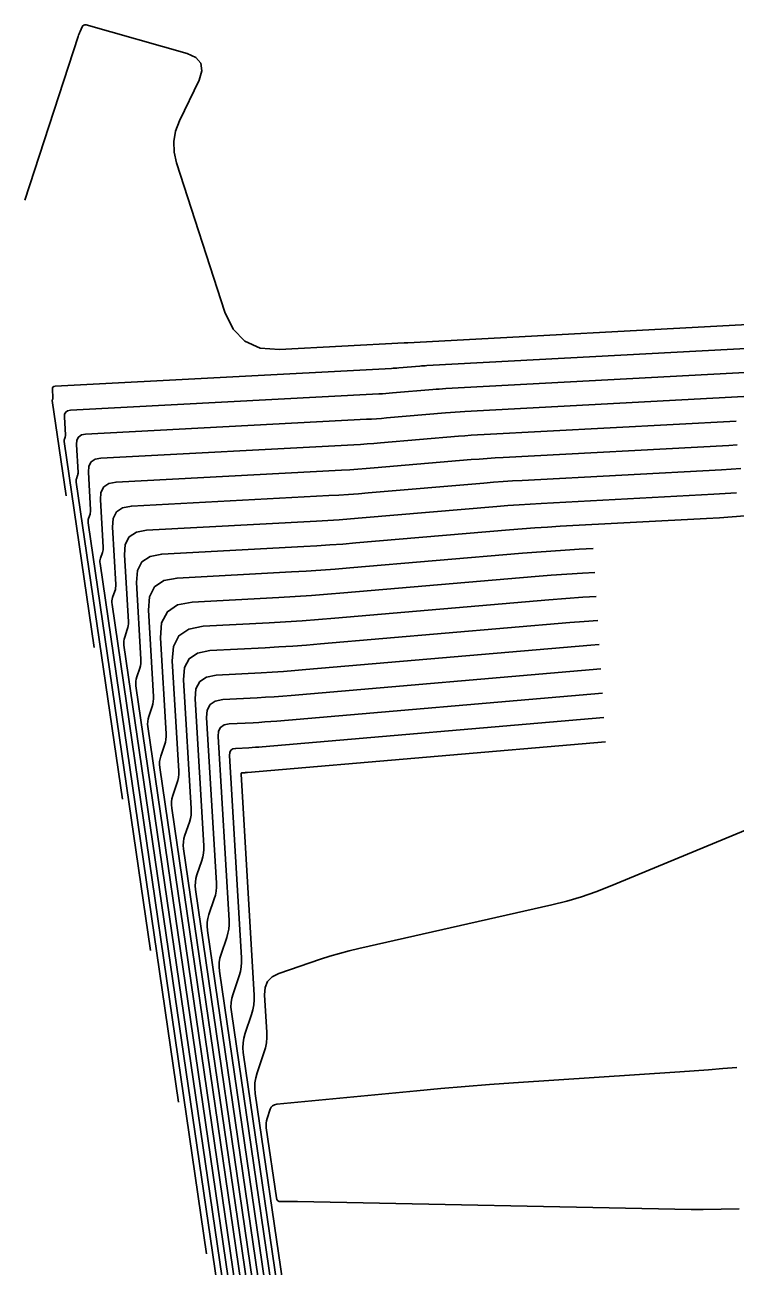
# Model space of a CAD drawing. Extents: x 1768942 to 1774819, y 723037 to 732099.
# Drawn here: x 1770110.8 to 1770151, y 731422.3 to 731492.6 of the extents above; entities that cross this region are included whole.
import ezdxf

# ---------------------------------------------------------------- set-up
doc = ezdxf.new("R2010")
doc.units = 0
doc.layers.add('R_Contours', color=7, linetype='Continuous')

msp = doc.modelspace()

# ---------------------------------------------------------------- linework, layer by layer
at = {"layer": 'R_Contours'}
for points in [[(1770152.776, 731475.688), (1770132.486, 731474.605), (1770132.465, 731474.604), (1770132.443, 731474.602), (1770132.314, 731474.591), (1770132.292, 731474.589), (1770132.27, 731474.588), (1770125.21, 731474.215), (1770124.132, 731474.301), (1770123.258, 731474.684), (1770122.588, 731475.363), (1770122.121, 731476.339), (1770119.386, 731484.78), (1770119.248, 731485.385), (1770119.229, 731485.983), (1770119.329, 731486.573), (1770119.548, 731487.154), (1770120.662, 731489.464), (1770120.829, 731489.991), (1770120.771, 731490.418), (1770120.49, 731490.743), (1770119.985, 731490.968), (1770114.261, 731492.584), (1770114.194, 731492.593), (1770114.137, 731492.58), (1770114.09, 731492.545), (1770114.053, 731492.488), (1770113.926, 731492.215), (1770113.895, 731492.146), (1770113.867, 731492.077), (1770113.841, 731492.007), (1770113.816, 731491.935), (1770110.795, 731482.664)], [(1770152.355, 731474.309), (1770133.565, 731473.306), (1770133.466, 731473.3), (1770133.367, 731473.294), (1770133.268, 731473.287), (1770133.17, 731473.279), (1770131.968, 731473.176), (1770131.867, 731473.168), (1770131.765, 731473.16), (1770131.664, 731473.154), (1770131.562, 731473.148), (1770112.514, 731472.142), (1770112.442, 731472.128), (1770112.391, 731472.094), (1770112.363, 731472.04), (1770112.357, 731471.966), (1770112.385, 731471.493), (1770112.385, 731471.479), (1770112.384, 731471.465), (1770112.382, 731471.451), (1770112.378, 731471.437), (1770112.359, 731471.383), (1770112.355, 731471.369), (1770112.353, 731471.355), (1770112.353, 731471.341), (1770112.354, 731471.327), (1770113.139, 731465.939)], [(1770114.73, 731457.359), (1770113.03, 731469.021), (1770113.027, 731469.052), (1770113.028, 731469.082), (1770113.033, 731469.112), (1770113.041, 731469.142), (1770113.081, 731469.259), (1770113.09, 731469.289), (1770113.095, 731469.319), (1770113.098, 731469.349), (1770113.098, 731469.38), (1770113.037, 731470.404), (1770113.05, 731470.564), (1770113.111, 731470.681), (1770113.22, 731470.754), (1770113.377, 731470.785), (1770130.854, 731471.708), (1770131.046, 731471.719), (1770131.238, 731471.731), (1770131.43, 731471.746), (1770131.622, 731471.761), (1770133.896, 731471.955), (1770134.083, 731471.97), (1770134.27, 731471.984), (1770134.457, 731471.996), (1770134.645, 731472.007), (1770151.933, 731472.93)], [(1770116.32, 731448.78), (1770113.706, 731466.715), (1770113.702, 731466.762), (1770113.703, 731466.809), (1770113.71, 731466.855), (1770113.723, 731466.9), (1770113.785, 731467.081), (1770113.798, 731467.127), (1770113.807, 731467.173), (1770113.811, 731467.22), (1770113.81, 731467.267), (1770113.716, 731468.842), (1770113.737, 731469.088), (1770113.831, 731469.267), (1770113.998, 731469.381), (1770114.24, 731469.429), (1770130.146, 731470.268), (1770130.429, 731470.284), (1770130.712, 731470.303), (1770130.994, 731470.323), (1770131.277, 731470.346), (1770134.622, 731470.632), (1770134.897, 731470.654), (1770135.172, 731470.674), (1770135.448, 731470.692), (1770135.724, 731470.708), (1770151.511, 731471.551)], [(1770117.91, 731440.201), (1770114.382, 731464.409), (1770114.376, 731464.473), (1770114.378, 731464.536), (1770114.388, 731464.598), (1770114.405, 731464.659), (1770114.489, 731464.904), (1770114.506, 731464.965), (1770114.518, 731465.027), (1770114.523, 731465.091), (1770114.523, 731465.155), (1770114.396, 731467.28), (1770114.423, 731467.612), (1770114.55, 731467.854), (1770114.777, 731468.007), (1770115.103, 731468.072), (1770129.438, 731468.828), (1770129.812, 731468.85), (1770130.185, 731468.874), (1770130.558, 731468.901), (1770130.931, 731468.931), (1770135.348, 731469.308), (1770135.711, 731469.338), (1770136.075, 731469.364), (1770136.439, 731469.388), (1770136.803, 731469.409), (1770151.09, 731470.172)], [(1770119.5, 731431.622), (1770115.058, 731462.103), (1770115.051, 731462.183), (1770115.053, 731462.262), (1770115.065, 731462.341), (1770115.087, 731462.418), (1770115.192, 731462.726), (1770115.215, 731462.803), (1770115.229, 731462.882), (1770115.236, 731462.961), (1770115.235, 731463.042), (1770115.076, 731465.718), (1770115.11, 731466.135), (1770115.27, 731466.441), (1770115.555, 731466.634), (1770115.966, 731466.715), (1770128.73, 731467.388), (1770129.194, 731467.415), (1770129.658, 731467.445), (1770130.122, 731467.479), (1770130.585, 731467.516), (1770136.074, 731467.985), (1770136.526, 731468.021), (1770136.978, 731468.055), (1770137.43, 731468.084), (1770137.882, 731468.11), (1770150.668, 731468.793), (1770151.134, 731468.819)], [(1770151.352, 731467.481), (1770150.799, 731467.445), (1770150.246, 731467.413), (1770138.961, 731466.811), (1770138.421, 731466.78), (1770137.88, 731466.745), (1770137.34, 731466.705), (1770136.8, 731466.661), (1770130.24, 731466.102), (1770129.686, 731466.057), (1770129.131, 731466.016), (1770128.577, 731465.98), (1770128.022, 731465.948), (1770116.829, 731465.358), (1770116.333, 731465.26), (1770115.99, 731465.027), (1770115.797, 731464.659), (1770115.755, 731464.156), (1770115.948, 731460.929), (1770115.949, 731460.832), (1770115.94, 731460.736), (1770115.923, 731460.641), (1770115.896, 731460.548), (1770115.769, 731460.177), (1770115.743, 731460.083), (1770115.728, 731459.989), (1770115.725, 731459.894), (1770115.734, 731459.797), (1770121.091, 731423.042)], [(1770151.104, 731466.113), (1770150.464, 731466.071), (1770149.825, 731466.034), (1770140.04, 731465.512), (1770139.411, 731465.476), (1770138.783, 731465.435), (1770138.154, 731465.389), (1770137.526, 731465.338), (1770129.894, 731464.687), (1770129.249, 731464.634), (1770128.605, 731464.587), (1770127.959, 731464.545), (1770127.314, 731464.509), (1770117.691, 731464.001), (1770117.112, 731463.886), (1770116.709, 731463.614), (1770116.483, 731463.183), (1770116.435, 731462.594), (1770116.66, 731458.816), (1770116.661, 731458.702), (1770116.652, 731458.59), (1770116.631, 731458.479), (1770116.599, 731458.37), (1770116.451, 731457.936), (1770116.421, 731457.826), (1770116.404, 731457.716), (1770116.4, 731457.604), (1770116.41, 731457.491), (1770122.681, 731414.463)], [(1770151.581, 731464.797), (1770150.855, 731464.744), (1770150.129, 731464.697), (1770149.403, 731464.655), (1770141.12, 731464.213), (1770140.402, 731464.172), (1770139.685, 731464.125), (1770138.969, 731464.073), (1770138.252, 731464.014), (1770129.548, 731463.272), (1770128.813, 731463.212), (1770128.078, 731463.158), (1770127.342, 731463.111), (1770126.606, 731463.069), (1770118.554, 731462.644), (1770117.89, 731462.513), (1770117.429, 731462.2), (1770117.17, 731461.707), (1770117.114, 731461.032), (1770117.373, 731456.703), (1770117.374, 731456.573), (1770117.363, 731456.444), (1770117.339, 731456.317), (1770117.303, 731456.192), (1770117.133, 731455.694), (1770117.098, 731455.569), (1770117.079, 731455.443), (1770117.075, 731455.315), (1770117.086, 731455.185), (1770124.271, 731405.884)], [(1770125.861, 731397.305), (1770117.762, 731452.879), (1770117.749, 731453.025), (1770117.754, 731453.169), (1770117.776, 731453.312), (1770117.815, 731453.453), (1770118.007, 731454.014), (1770118.048, 731454.155), (1770118.074, 731454.298), (1770118.087, 731454.443), (1770118.085, 731454.59), (1770117.794, 731459.47), (1770117.857, 731460.231), (1770118.148, 731460.787), (1770118.668, 731461.139), (1770119.417, 731461.287), (1770125.898, 731461.629), (1770126.725, 731461.676), (1770127.551, 731461.729), (1770128.377, 731461.79), (1770129.202, 731461.857), (1770138.979, 731462.691), (1770139.783, 731462.756), (1770140.588, 731462.815), (1770141.393, 731462.868), (1770142.199, 731462.914), (1770142.984, 731462.956)], [(1770143.07, 731461.603), (1770142.384, 731461.564), (1770141.49, 731461.506), (1770140.597, 731461.44), (1770139.705, 731461.368), (1770128.857, 731460.442), (1770127.941, 731460.368), (1770127.024, 731460.301), (1770126.107, 731460.241), (1770125.19, 731460.189), (1770120.28, 731459.93), (1770119.447, 731459.765), (1770118.868, 731459.374), (1770118.544, 731458.755), (1770118.474, 731457.908), (1770118.797, 731452.477), (1770118.799, 731452.314), (1770118.785, 731452.152), (1770118.756, 731451.993), (1770118.71, 731451.836), (1770118.497, 731451.212), (1770118.453, 731451.055), (1770118.429, 731450.896), (1770118.424, 731450.736), (1770118.438, 731450.573), (1770127.452, 731388.725)], [(1770143.156, 731460.246), (1770142.393, 731460.196), (1770141.429, 731460.125), (1770140.466, 731460.047), (1770128.362, 731459.014), (1770127.43, 731458.939), (1770126.498, 731458.871), (1770125.565, 731458.81), (1770124.631, 731458.757), (1770120.895, 731458.56), (1770120.085, 731458.4), (1770119.522, 731458.019), (1770119.207, 731457.417), (1770119.139, 731456.594), (1770119.51, 731450.365), (1770119.512, 731450.184), (1770119.497, 731450.007), (1770119.464, 731449.831), (1770119.414, 731449.658), (1770119.179, 731448.971), (1770119.131, 731448.798), (1770119.104, 731448.623), (1770119.098, 731448.446), (1770119.114, 731448.267), (1770127.954, 731387.612)], [(1770127.59, 731392.438), (1770119.79, 731445.961), (1770119.773, 731446.157), (1770119.779, 731446.35), (1770119.808, 731446.541), (1770119.861, 731446.729), (1770120.118, 731447.48), (1770120.172, 731447.669), (1770120.208, 731447.861), (1770120.225, 731448.055), (1770120.222, 731448.252), (1770119.789, 731455.525), (1770119.846, 731456.217), (1770120.111, 731456.722), (1770120.584, 731457.042), (1770121.265, 731457.177), (1770124.403, 731457.342), (1770125.187, 731457.387), (1770125.971, 731457.438), (1770126.755, 731457.495), (1770127.538, 731457.559), (1770141.656, 731458.763), (1770142.475, 731458.83), (1770143.243, 731458.886)], [(1770143.33, 731457.519), (1770142.845, 731457.479), (1770126.713, 731456.103), (1770126.079, 731456.051), (1770125.445, 731456.005), (1770124.81, 731455.964), (1770124.175, 731455.928), (1770121.634, 731455.794), (1770121.083, 731455.685), (1770120.7, 731455.426), (1770120.485, 731455.016), (1770120.439, 731454.456), (1770120.935, 731446.139), (1770120.937, 731445.926), (1770120.919, 731445.715), (1770120.881, 731445.507), (1770120.821, 731445.302), (1770120.543, 731444.488), (1770120.486, 731444.283), (1770120.454, 731444.076), (1770120.447, 731443.867), (1770120.466, 731443.655), (1770127.227, 731397.264)], [(1770126.864, 731402.09), (1770121.142, 731441.349), (1770121.122, 731441.578), (1770121.129, 731441.803), (1770121.163, 731442.026), (1770121.225, 731442.247), (1770121.525, 731443.124), (1770121.589, 731443.345), (1770121.631, 731443.569), (1770121.65, 731443.796), (1770121.647, 731444.026), (1770121.089, 731453.388), (1770121.125, 731453.816), (1770121.289, 731454.129), (1770121.582, 731454.327), (1770122.003, 731454.411), (1770123.947, 731454.513), (1770124.433, 731454.541), (1770124.918, 731454.572), (1770125.404, 731454.608), (1770125.889, 731454.647), (1770143.417, 731456.143)], [(1770126.5, 731406.916), (1770121.818, 731439.043), (1770121.796, 731439.288), (1770121.804, 731439.53), (1770121.841, 731439.769), (1770121.907, 731440.006), (1770122.229, 731440.946), (1770122.297, 731441.183), (1770122.342, 731441.423), (1770122.363, 731441.667), (1770122.36, 731441.913), (1770121.739, 731452.319), (1770121.764, 731452.616), (1770121.878, 731452.833), (1770122.081, 731452.97), (1770122.373, 731453.028), (1770123.719, 731453.099), (1770124.055, 731453.118), (1770124.392, 731453.14), (1770124.728, 731453.164), (1770125.064, 731453.191), (1770143.505, 731454.765)], [(1770126.137, 731411.742), (1770122.494, 731436.737), (1770122.471, 731436.998), (1770122.479, 731437.257), (1770122.519, 731437.512), (1770122.589, 731437.764), (1770122.932, 731438.769), (1770123.005, 731439.021), (1770123.053, 731439.278), (1770123.075, 731439.537), (1770123.072, 731439.8), (1770122.39, 731451.25), (1770122.403, 731451.415), (1770122.467, 731451.536), (1770122.579, 731451.612), (1770122.742, 731451.645), (1770123.491, 731451.684), (1770123.678, 731451.695), (1770123.865, 731451.707), (1770124.052, 731451.721), (1770124.239, 731451.736), (1770143.592, 731453.387)], [(1770125.773, 731416.568), (1770123.17, 731434.431), (1770123.146, 731434.709), (1770123.154, 731434.983), (1770123.196, 731435.255), (1770123.271, 731435.523), (1770123.636, 731436.591), (1770123.714, 731436.859), (1770123.764, 731437.132), (1770123.788, 731437.408), (1770123.785, 731437.687), (1770123.04, 731450.182), (1770123.043, 731450.215), (1770123.056, 731450.24), (1770123.078, 731450.255), (1770123.111, 731450.261), (1770123.263, 731450.269), (1770123.301, 731450.272), (1770123.339, 731450.274), (1770123.377, 731450.277), (1770123.415, 731450.28), (1770143.68, 731452.009)], [(1770125.41, 731421.394), (1770123.846, 731432.125), (1770123.82, 731432.419), (1770123.829, 731432.71), (1770123.874, 731432.998), (1770123.953, 731433.282), (1770124.339, 731434.413), (1770124.422, 731434.697), (1770124.476, 731434.986), (1770124.501, 731435.278), (1770124.497, 731435.575), (1770124.371, 731437.7), (1770124.401, 731438.115), (1770124.545, 731438.453), (1770124.803, 731438.716), (1770125.176, 731438.901), (1770127.537, 731439.709), (1770128.076, 731439.885), (1770128.619, 731440.047), (1770129.166, 731440.194), (1770129.717, 731440.326), (1770140.638, 731442.798), (1770141.483, 731443.008), (1770142.318, 731443.253), (1770143.141, 731443.534), (1770143.953, 731443.85), (1770159.367, 731450.22)], [(1770151.258, 731425.58), (1770149.21, 731425.55), (1770149.04, 731425.548), (1770148.87, 731425.548), (1770148.7, 731425.549), (1770148.531, 731425.551), (1770126.23, 731426.001), (1770126.115, 731426.003), (1770126, 731426.004), (1770125.885, 731426.003), (1770125.77, 731426.002), (1770125.31, 731425.996), (1770125.207, 731426.008), (1770125.129, 731426.05), (1770125.075, 731426.121), (1770125.046, 731426.22), (1770124.47, 731430.172), (1770124.459, 731430.307), (1770124.463, 731430.441), (1770124.483, 731430.573), (1770124.52, 731430.703), (1770124.697, 731431.223), (1770124.753, 731431.338), (1770124.832, 731431.424), (1770124.934, 731431.481), (1770125.059, 731431.508), (1770132.996, 731432.271), (1770134.364, 731432.398), (1770135.734, 731432.514), (1770137.104, 731432.62), (1770138.475, 731432.716), (1770147.895, 731433.34), (1770148.703, 731433.396), (1770149.511, 731433.457), (1770150.319, 731433.522), (1770151.126, 731433.593)]]:
    msp.add_lwpolyline(points, dxfattribs=at)

doc.saveas('drawing.dxf')
